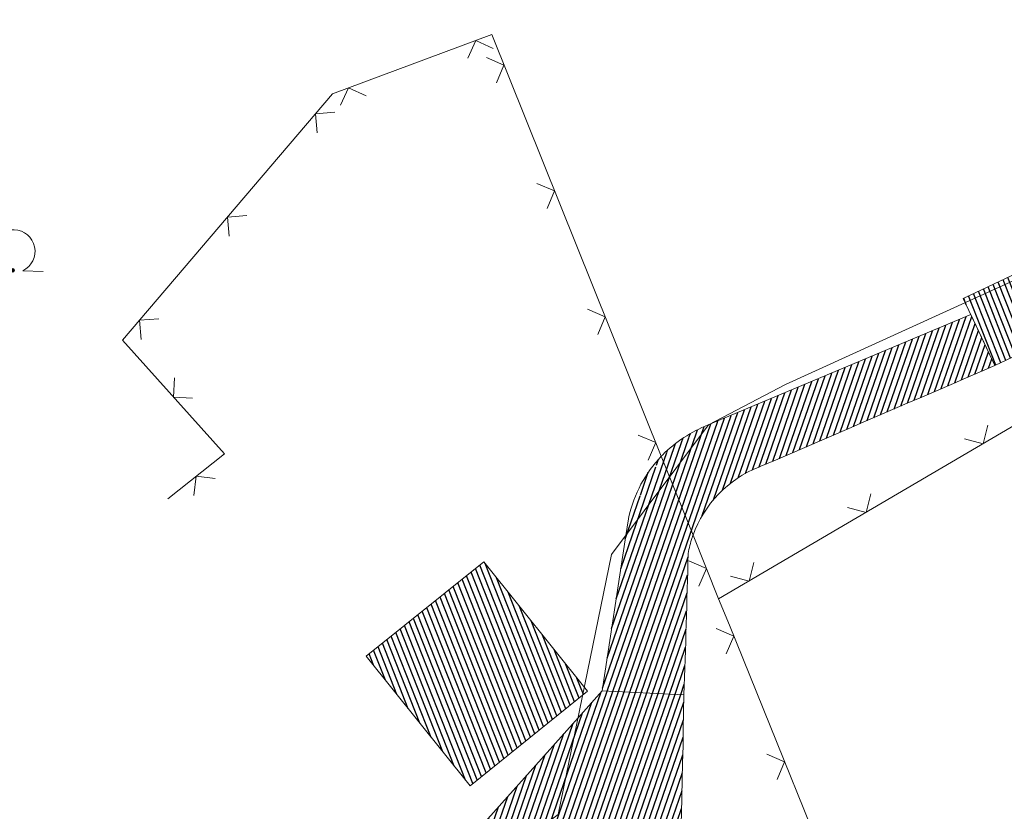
# Model space of a CAD drawing. Header units: metres. Extents: x 345144 to 348639, y 5629211 to 5635235.
# Tile 721 of 1056: x 346514 to 346551, y 5630610 to 5630639. Entities that reach past the tile are written whole.
import ezdxf

# ---------------------------------------------------------------- set-up
doc = ezdxf.new("R2010")
doc.units = ezdxf.units.M
doc.header["$MEASUREMENT"] = 0
for name, color, linetype in [('028 Geländeform', 7, 'Continuous'), ('081-083 Topographie', 7, 'Continuous'), ('AX Flurstück', 7, 'Continuous'), ('AX Gebäude', 7, 'Continuous'), ('Definitionslinie', 7, 'Continuous')]:
    doc.layers.add(name, color=color, linetype=linetype)
pattern_1 = [(250.9552151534, (0, 0), (0.1890527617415, -0.065261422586), [])]
pattern_2 = [(111.5294117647, (0, 0), (-0.186045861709, -0.07339575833), [])]

# ---------------------------------------------------------------- blocks, each defined once
blk = doc.blocks.new('alk_7100_nrwx2')
at = {"true_color": 0x2e2e2e}
h = blk.add_hatch(color=250, dxfattribs=at)
edge = h.paths.add_edge_path(flags=0)
edge.add_arc((0.024073, -0.597267), 0.057254, 180, 360, ccw=False)
edge.add_arc((0.024073, -0.597267), 0.057255, 0, 180, ccw=False)
at = {"color": 250, "lineweight": 5, "true_color": 0x2e2e2e, "flags": 128}
blk.add_lwpolyline([(0.349382, -0.597267), (1, -0.597267)], dxfattribs=at)
at = {"color": 250, "lineweight": 5, "true_color": 0x2e2e2e}
for centre, radius, start, end in [((0.024073, 0.012362), 0.690995, -61.9148169, -118.0851831), ((0.024073, -0.597267), 0.057255, 0, 180), ((0.024073, -0.597267), 0.057254, 180, 0)]:
    blk.add_arc(centre, radius, start, end, dxfattribs=at)

msp = doc.modelspace()

# ---------------------------------------------------------------- hatches: boundary and pattern name
at = {"layer": '028 Geländeform', "true_color": 0xb27500}
h = msp.add_hatch(dxfattribs=at)
h.set_pattern_fill('_USER', color=44, scale=0.2, angle=250.9552152, style=0, pattern_type=0)
h.set_pattern_definition(pattern_1)
edge = h.paths.add_edge_path(flags=0)
edge.add_line((346538.957, 5630614.067), (346535.943, 5630614.211))
edge.add_line((346535.943, 5630614.211), (346535.943, 5630614.211))
edge.add_line((346535.943, 5630614.211), (346536.817, 5630619.934))
edge.add_line((346536.817, 5630619.934), (346536.817, 5630619.934))
edge.add_line((346536.817, 5630619.934), (346536.911, 5630620.548))
edge.add_arc((346541.561, 5630619.574), 4.750913, 167.4293333, 168.1697272, ccw=False)
edge.add_arc((346541.561, 5630619.574), 4.750887, 167.1834405, 167.4293333, ccw=False)
edge.add_arc((346541.561, 5630619.574), 4.751379, 136.3131892, 167.1834405, ccw=False)
edge.add_arc((346541.561, 5630619.574), 4.751591, 135.7247926, 136.3131892, ccw=False)
edge.add_arc((346541.561, 5630619.574), 4.751431, 135.5286068, 135.7247926, ccw=False)
edge.add_arc((346541.561, 5630619.574), 4.75196, 111.0020166, 135.5286068, ccw=False)
edge.add_line((346539.858, 5630624.01), (346549.538, 5630628.08))
edge.add_line((346549.538, 5630628.08), (346549.538, 5630628.08))
edge.add_line((346549.538, 5630628.08), (346550.423, 5630626.203))
edge.add_line((346550.423, 5630626.203), (346550.423, 5630626.203))
edge.add_line((346550.423, 5630626.203), (346549.884125, 5630625.97025))
edge.add_line((346549.884125, 5630625.97025), (346549.345203, 5630625.737625))
edge.add_line((346549.345203, 5630625.737625), (346548.806281, 5630625.505))
edge.add_line((346548.806281, 5630625.505), (346548.267313, 5630625.2725))
edge.add_line((346548.267313, 5630625.2725), (346547.728344, 5630625.04))
edge.add_line((346547.728344, 5630625.04), (346547.189328, 5630624.807625))
edge.add_line((346547.189328, 5630624.807625), (346546.650313, 5630624.57525))
edge.add_line((346546.650313, 5630624.57525), (346546.11125, 5630624.343))
edge.add_line((346546.11125, 5630624.343), (346545.572188, 5630624.11075))
edge.add_line((346545.572188, 5630624.11075), (346545.033078, 5630623.878625))
edge.add_line((346545.033078, 5630623.878625), (346544.493969, 5630623.6465))
edge.add_line((346544.493969, 5630623.6465), (346543.954813, 5630623.4145))
edge.add_line((346543.954813, 5630623.4145), (346543.415656, 5630623.1825))
edge.add_line((346543.415656, 5630623.1825), (346542.876453, 5630622.950625))
edge.add_line((346542.876453, 5630622.950625), (346542.33725, 5630622.71875))
edge.add_line((346542.33725, 5630622.71875), (346541.798, 5630622.487))
edge.add_arc((346543.283, 5630618.518), 4.23771, 110.5133191, 111.2666075)
edge.add_arc((346543.283, 5630618.518), 4.237567, 111.2666075, 111.6432383)
edge.add_arc((346543.283, 5630618.518), 4.237769, 111.6432383, 160.2525109)
edge.add_arc((346543.283, 5630618.518), 4.238248, 160.2525109, 160.8426403)
edge.add_arc((346543.283, 5630618.518), 4.238738, 160.8426403, 161.4410808)
edge.add_arc((346543.283, 5630618.518), 4.238411, 161.4410808, 169.7797943)
edge.add_line((346539.112, 5630619.27), (346539.104625, 5630618.94475))
edge.add_line((346539.104625, 5630618.94475), (346539.096672, 5630618.619516))
edge.add_line((346539.096672, 5630618.619516), (346539.088719, 5630618.294281))
edge.add_line((346539.088719, 5630618.294281), (346539.080188, 5630617.969063))
edge.add_line((346539.080188, 5630617.969063), (346539.071656, 5630617.643844))
edge.add_line((346539.071656, 5630617.643844), (346539.062547, 5630617.318641))
edge.add_line((346539.062547, 5630617.318641), (346539.053438, 5630616.993438))
edge.add_line((346539.053438, 5630616.993438), (346539.04375, 5630616.66825))
edge.add_line((346539.04375, 5630616.66825), (346539.034063, 5630616.343063))
edge.add_line((346539.034063, 5630616.343063), (346539.023797, 5630616.017891))
edge.add_line((346539.023797, 5630616.017891), (346539.013531, 5630615.692719))
edge.add_line((346539.013531, 5630615.692719), (346539.002688, 5630615.367563))
edge.add_line((346539.002688, 5630615.367563), (346538.991844, 5630615.042406))
edge.add_line((346538.991844, 5630615.042406), (346538.980422, 5630614.717266))
edge.add_line((346538.980422, 5630614.717266), (346538.969, 5630614.392125))
edge.add_line((346538.969, 5630614.392125), (346538.957, 5630614.067))
h = msp.add_hatch(dxfattribs=at)
h.set_pattern_fill('_USER', color=44, scale=0.2, angle=250.9552152, style=0, pattern_type=0)
h.set_pattern_definition(pattern_1)
edge = h.paths.add_edge_path(flags=0)
edge.add_line((346535.943, 5630614.211), (346538.957, 5630614.067))
edge.add_line((346538.957, 5630614.067), (346538.957, 5630614.067))
edge.add_line((346538.957, 5630614.067), (346538.94775, 5630613.44025))
edge.add_line((346538.94775, 5630613.44025), (346538.936375, 5630612.813578))
edge.add_line((346538.936375, 5630612.813578), (346538.925, 5630612.186906))
edge.add_line((346538.925, 5630612.186906), (346538.9115, 5630611.560313))
edge.add_line((346538.9115, 5630611.560313), (346538.898, 5630610.933719))
edge.add_line((346538.898, 5630610.933719), (346538.882375, 5630610.307203))
edge.add_line((346538.882375, 5630610.307203), (346538.86675, 5630609.680688))
edge.add_line((346538.86675, 5630609.680688), (346538.849, 5630609.05425))
edge.add_line((346538.849, 5630609.05425), (346538.83125, 5630608.427813))
edge.add_line((346538.83125, 5630608.427813), (346538.811375, 5630607.801453))
edge.add_line((346538.811375, 5630607.801453), (346538.7915, 5630607.175094))
edge.add_line((346538.7915, 5630607.175094), (346538.7695, 5630606.548812))
edge.add_line((346538.7695, 5630606.548812), (346538.7475, 5630605.922531))
edge.add_line((346538.7475, 5630605.922531), (346538.723375, 5630605.296328))
edge.add_line((346538.723375, 5630605.296328), (346538.69925, 5630604.670125))
edge.add_line((346538.69925, 5630604.670125), (346538.673, 5630604.044))
edge.add_line((346538.673, 5630604.044), (346538.673, 5630604.044))
edge.add_line((346538.673, 5630604.044), (346538.67575, 5630603.766875))
edge.add_line((346538.67575, 5630603.766875), (346538.678703, 5630603.48975))
edge.add_line((346538.678703, 5630603.48975), (346538.681656, 5630603.212625))
edge.add_line((346538.681656, 5630603.212625), (346538.684813, 5630602.9355))
edge.add_line((346538.684813, 5630602.9355), (346538.687969, 5630602.658375))
edge.add_line((346538.687969, 5630602.658375), (346538.691328, 5630602.38125))
edge.add_line((346538.691328, 5630602.38125), (346538.694688, 5630602.104125))
edge.add_line((346538.694688, 5630602.104125), (346538.69825, 5630601.827))
edge.add_line((346538.69825, 5630601.827), (346538.701813, 5630601.549875))
edge.add_line((346538.701813, 5630601.549875), (346538.705578, 5630601.27275))
edge.add_line((346538.705578, 5630601.27275), (346538.709344, 5630600.995625))
edge.add_line((346538.709344, 5630600.995625), (346538.713313, 5630600.7185))
edge.add_line((346538.713313, 5630600.7185), (346538.717281, 5630600.441375))
edge.add_line((346538.717281, 5630600.441375), (346538.721453, 5630600.16425))
edge.add_line((346538.721453, 5630600.16425), (346538.725625, 5630599.887125))
edge.add_line((346538.725625, 5630599.887125), (346538.73, 5630599.61))
edge.add_line((346538.73, 5630599.61), (346538.73, 5630599.61))
edge.add_line((346538.73, 5630599.61), (346538.738, 5630599.094875))
edge.add_line((346538.738, 5630599.094875), (346538.746656, 5630598.579766))
edge.add_line((346538.746656, 5630598.579766), (346538.755312, 5630598.064656))
edge.add_line((346538.755312, 5630598.064656), (346538.764625, 5630597.549563))
edge.add_line((346538.764625, 5630597.549563), (346538.773937, 5630597.034469))
edge.add_line((346538.773937, 5630597.034469), (346538.783906, 5630596.519391))
edge.add_line((346538.783906, 5630596.519391), (346538.793875, 5630596.004313))
edge.add_line((346538.793875, 5630596.004313), (346538.8045, 5630595.48925))
edge.add_line((346538.8045, 5630595.48925), (346538.815125, 5630594.974187))
edge.add_line((346538.815125, 5630594.974187), (346538.826406, 5630594.459141))
edge.add_line((346538.826406, 5630594.459141), (346538.837687, 5630593.944094))
edge.add_line((346538.837687, 5630593.944094), (346538.849625, 5630593.429063))
edge.add_line((346538.849625, 5630593.429063), (346538.861563, 5630592.914031))
edge.add_line((346538.861563, 5630592.914031), (346538.874156, 5630592.399016))
edge.add_line((346538.874156, 5630592.399016), (346538.88675, 5630591.884))
edge.add_line((346538.88675, 5630591.884), (346538.9, 5630591.369))
edge.add_line((346538.9, 5630591.369), (346538.9, 5630591.369))
edge.add_line((346538.9, 5630591.369), (346538.906125, 5630591.134))
edge.add_line((346538.906125, 5630591.134), (346538.912375, 5630590.899016))
edge.add_line((346538.912375, 5630590.899016), (346538.918625, 5630590.664031))
edge.add_line((346538.918625, 5630590.664031), (346538.925, 5630590.429063))
edge.add_line((346538.925, 5630590.429063), (346538.931375, 5630590.194094))
edge.add_line((346538.931375, 5630590.194094), (346538.937875, 5630589.959141))
edge.add_line((346538.937875, 5630589.959141), (346538.944375, 5630589.724187))
edge.add_line((346538.944375, 5630589.724187), (346538.951, 5630589.48925))
edge.add_line((346538.951, 5630589.48925), (346538.957625, 5630589.254313))
edge.add_line((346538.957625, 5630589.254313), (346538.964375, 5630589.019391))
edge.add_line((346538.964375, 5630589.019391), (346538.971125, 5630588.784469))
edge.add_line((346538.971125, 5630588.784469), (346538.978, 5630588.549563))
edge.add_line((346538.978, 5630588.549563), (346538.984875, 5630588.314656))
edge.add_line((346538.984875, 5630588.314656), (346538.991875, 5630588.079766))
edge.add_line((346538.991875, 5630588.079766), (346538.998875, 5630587.844875))
edge.add_line((346538.998875, 5630587.844875), (346539.006, 5630587.61))
edge.add_line((346539.006, 5630587.61), (346539.006, 5630587.61))
edge.add_line((346539.006, 5630587.61), (346539.136, 5630587.078375))
edge.add_line((346539.136, 5630587.078375), (346539.266719, 5630586.546922))
edge.add_line((346539.266719, 5630586.546922), (346539.397437, 5630586.015469))
edge.add_line((346539.397437, 5630586.015469), (346539.528875, 5630585.484188))
edge.add_line((346539.528875, 5630585.484188), (346539.660312, 5630584.952906))
edge.add_line((346539.660312, 5630584.952906), (346539.792469, 5630584.421797))
edge.add_line((346539.792469, 5630584.421797), (346539.924625, 5630583.890687))
edge.add_line((346539.924625, 5630583.890687), (346540.0575, 5630583.35975))
edge.add_line((346540.0575, 5630583.35975), (346540.190375, 5630582.828813))
edge.add_line((346540.190375, 5630582.828813), (346540.323969, 5630582.298047))
edge.add_line((346540.323969, 5630582.298047), (346540.457563, 5630581.767281))
edge.add_line((346540.457563, 5630581.767281), (346540.591875, 5630581.236688))
edge.add_line((346540.591875, 5630581.236688), (346540.726188, 5630580.706094))
edge.add_line((346540.726188, 5630580.706094), (346540.861219, 5630580.175672))
edge.add_line((346540.861219, 5630580.175672), (346540.99625, 5630579.64525))
edge.add_line((346540.99625, 5630579.64525), (346541.132, 5630579.115))
edge.add_line((346541.132, 5630579.115), (346541.132, 5630579.115))
edge.add_line((346541.132, 5630579.115), (346541.04975, 5630578.95275))
edge.add_line((346541.04975, 5630578.95275), (346540.967469, 5630578.790516))
edge.add_line((346540.967469, 5630578.790516), (346540.885187, 5630578.628281))
edge.add_line((346540.885187, 5630578.628281), (346540.802875, 5630578.466063))
edge.add_line((346540.802875, 5630578.466063), (346540.720562, 5630578.303844))
edge.add_line((346540.720562, 5630578.303844), (346540.638219, 5630578.141641))
edge.add_line((346540.638219, 5630578.141641), (346540.555875, 5630577.979438))
edge.add_line((346540.555875, 5630577.979438), (346540.4735, 5630577.81725))
edge.add_line((346540.4735, 5630577.81725), (346540.391125, 5630577.655063))
edge.add_line((346540.391125, 5630577.655063), (346540.308719, 5630577.492891))
edge.add_line((346540.308719, 5630577.492891), (346540.226312, 5630577.330719))
edge.add_line((346540.226312, 5630577.330719), (346540.143875, 5630577.168563))
edge.add_line((346540.143875, 5630577.168563), (346540.061437, 5630577.006406))
edge.add_line((346540.061437, 5630577.006406), (346539.978969, 5630576.844266))
edge.add_line((346539.978969, 5630576.844266), (346539.8965, 5630576.682125))
edge.add_line((346539.8965, 5630576.682125), (346539.814, 5630576.52))
edge.add_line((346539.814, 5630576.52), (346539.814, 5630576.52))
edge.add_line((346539.814, 5630576.52), (346539.811125, 5630576.51425))
edge.add_line((346539.811125, 5630576.51425), (346539.808234, 5630576.508484))
edge.add_line((346539.808234, 5630576.508484), (346539.805344, 5630576.502719))
edge.add_line((346539.805344, 5630576.502719), (346539.802438, 5630576.496938))
edge.add_line((346539.802438, 5630576.496938), (346539.799531, 5630576.491156))
edge.add_line((346539.799531, 5630576.491156), (346539.796609, 5630576.485359))
edge.add_line((346539.796609, 5630576.485359), (346539.793687, 5630576.479563))
edge.add_line((346539.793687, 5630576.479563), (346539.79075, 5630576.47375))
edge.add_line((346539.79075, 5630576.47375), (346539.787813, 5630576.467938))
edge.add_line((346539.787813, 5630576.467938), (346539.784859, 5630576.462109))
edge.add_line((346539.784859, 5630576.462109), (346539.781906, 5630576.456281))
edge.add_line((346539.781906, 5630576.456281), (346539.778937, 5630576.450438))
edge.add_line((346539.778937, 5630576.450438), (346539.775969, 5630576.444594))
edge.add_line((346539.775969, 5630576.444594), (346539.772984, 5630576.438734))
edge.add_line((346539.772984, 5630576.438734), (346539.77, 5630576.432875))
edge.add_line((346539.77, 5630576.432875), (346539.767, 5630576.427))
edge.add_line((346539.767, 5630576.427), (346539.767, 5630576.427))
edge.add_line((346539.767, 5630576.427), (346539.67575, 5630576.2475))
edge.add_line((346539.67575, 5630576.2475), (346539.584484, 5630576.068016))
edge.add_line((346539.584484, 5630576.068016), (346539.493219, 5630575.888531))
edge.add_line((346539.493219, 5630575.888531), (346539.401938, 5630575.709063))
edge.add_line((346539.401938, 5630575.709063), (346539.310656, 5630575.529594))
edge.add_line((346539.310656, 5630575.529594), (346539.219359, 5630575.350141))
edge.add_line((346539.219359, 5630575.350141), (346539.128063, 5630575.170688))
edge.add_line((346539.128063, 5630575.170688), (346539.03675, 5630574.99125))
edge.add_line((346539.03675, 5630574.99125), (346538.945437, 5630574.811813))
edge.add_line((346538.945437, 5630574.811813), (346538.854109, 5630574.632391))
edge.add_line((346538.854109, 5630574.632391), (346538.762781, 5630574.452969))
edge.add_line((346538.762781, 5630574.452969), (346538.671438, 5630574.273563))
edge.add_line((346538.671438, 5630574.273563), (346538.580094, 5630574.094156))
edge.add_line((346538.580094, 5630574.094156), (346538.488734, 5630573.914766))
edge.add_line((346538.488734, 5630573.914766), (346538.397375, 5630573.735375))
edge.add_line((346538.397375, 5630573.735375), (346538.306, 5630573.556))
edge.add_line((346538.306, 5630573.556), (346538.306, 5630573.556))
edge.add_line((346538.306, 5630573.556), (346538.23525, 5630573.417))
edge.add_line((346538.23525, 5630573.417), (346538.164469, 5630573.278016))
edge.add_line((346538.164469, 5630573.278016), (346538.093688, 5630573.139031))
edge.add_line((346538.093688, 5630573.139031), (346538.022875, 5630573.000063))
edge.add_line((346538.022875, 5630573.000063), (346537.952062, 5630572.861094))
edge.add_line((346537.952062, 5630572.861094), (346537.881219, 5630572.722141))
edge.add_line((346537.881219, 5630572.722141), (346537.810375, 5630572.583188))
edge.add_line((346537.810375, 5630572.583188), (346537.7395, 5630572.44425))
edge.add_line((346537.7395, 5630572.44425), (346537.668625, 5630572.305313))
edge.add_line((346537.668625, 5630572.305313), (346537.597719, 5630572.166391))
edge.add_line((346537.597719, 5630572.166391), (346537.526813, 5630572.027469))
edge.add_line((346537.526813, 5630572.027469), (346537.455875, 5630571.888563))
edge.add_line((346537.455875, 5630571.888563), (346537.384938, 5630571.749656))
edge.add_line((346537.384938, 5630571.749656), (346537.313969, 5630571.610766))
edge.add_line((346537.313969, 5630571.610766), (346537.243, 5630571.471875))
edge.add_line((346537.243, 5630571.471875), (346537.172, 5630571.333))
edge.add_line((346537.172, 5630571.333), (346537.172, 5630571.333))
edge.add_line((346537.172, 5630571.333), (346537.169125, 5630571.32725))
edge.add_line((346537.169125, 5630571.32725), (346537.166234, 5630571.321484))
edge.add_line((346537.166234, 5630571.321484), (346537.163344, 5630571.315719))
edge.add_line((346537.163344, 5630571.315719), (346537.160438, 5630571.309938))
edge.add_line((346537.160438, 5630571.309938), (346537.157531, 5630571.304156))
edge.add_line((346537.157531, 5630571.304156), (346537.154609, 5630571.298359))
edge.add_line((346537.154609, 5630571.298359), (346537.151687, 5630571.292563))
edge.add_line((346537.151687, 5630571.292563), (346537.14875, 5630571.28675))
edge.add_line((346537.14875, 5630571.28675), (346537.145813, 5630571.280938))
edge.add_line((346537.145813, 5630571.280938), (346537.142859, 5630571.275109))
edge.add_line((346537.142859, 5630571.275109), (346537.139906, 5630571.269281))
edge.add_line((346537.139906, 5630571.269281), (346537.136938, 5630571.263438))
edge.add_line((346537.136938, 5630571.263438), (346537.133969, 5630571.257594))
edge.add_line((346537.133969, 5630571.257594), (346537.130984, 5630571.251734))
edge.add_line((346537.130984, 5630571.251734), (346537.128, 5630571.245875))
edge.add_line((346537.128, 5630571.245875), (346537.125, 5630571.24))
edge.add_line((346537.125, 5630571.24), (346537.125, 5630571.24))
edge.add_line((346537.125, 5630571.24), (346537.04525, 5630571.08375))
edge.add_line((346537.04525, 5630571.08375), (346536.965484, 5630570.927516))
edge.add_line((346536.965484, 5630570.927516), (346536.885719, 5630570.771281))
edge.add_line((346536.885719, 5630570.771281), (346536.805938, 5630570.615063))
edge.add_line((346536.805938, 5630570.615063), (346536.726156, 5630570.458844))
edge.add_line((346536.726156, 5630570.458844), (346536.646359, 5630570.302641))
edge.add_line((346536.646359, 5630570.302641), (346536.566562, 5630570.146438))
edge.add_line((346536.566562, 5630570.146438), (346536.48675, 5630569.99025))
edge.add_line((346536.48675, 5630569.99025), (346536.406938, 5630569.834063))
edge.add_line((346536.406938, 5630569.834063), (346536.327109, 5630569.677891))
edge.add_line((346536.327109, 5630569.677891), (346536.247281, 5630569.521719))
edge.add_line((346536.247281, 5630569.521719), (346536.167438, 5630569.365563))
edge.add_line((346536.167438, 5630569.365563), (346536.087594, 5630569.209406))
edge.add_line((346536.087594, 5630569.209406), (346536.007734, 5630569.053266))
edge.add_line((346536.007734, 5630569.053266), (346535.927875, 5630568.897125))
edge.add_line((346535.927875, 5630568.897125), (346535.848, 5630568.741))
edge.add_arc((346529.725, 5630573.724), 7.894392, 319.9379531, 320.8607261, ccw=False)
edge.add_arc((346529.725, 5630573.724), 7.894449, 319.8608152, 319.9379531, ccw=False)
edge.add_arc((346529.725, 5630573.724), 7.894248, 285.7719481, 319.8608152, ccw=False)
edge.add_arc((346529.725, 5630573.724), 7.895247, 284.9744246, 285.7719481, ccw=False)
edge.add_arc((346529.725, 5630573.724), 7.895108, 258.9889399, 284.9744246, ccw=False)
edge.add_arc((346528.13, 5630559.61), 6.364595, 89.2167784, 136.5660426)
edge.add_line((346523.508, 5630563.986), (346518.418, 5630571.51))
edge.add_line((346518.418, 5630571.51), (346518.418, 5630571.51))
edge.add_line((346518.418, 5630571.51), (346523.548, 5630577.501))
edge.add_line((346523.548, 5630577.501), (346523.548, 5630577.501))
edge.add_line((346523.548, 5630577.501), (346525.755, 5630581.554))
edge.add_line((346525.755, 5630581.554), (346525.755, 5630581.554))
edge.add_line((346525.755, 5630581.554), (346526.734, 5630587.437))
edge.add_line((346526.734, 5630587.437), (346526.734, 5630587.437))
edge.add_line((346526.734, 5630587.437), (346526.677, 5630590.394))
edge.add_line((346526.677, 5630590.394), (346526.677, 5630590.394))
edge.add_line((346526.677, 5630590.394), (346523.287, 5630600.79))
edge.add_line((346523.287, 5630600.79), (346523.287, 5630600.79))
edge.add_line((346523.287, 5630600.79), (346526.223, 5630603.509))
edge.add_line((346526.223, 5630603.509), (346526.223, 5630603.509))
edge.add_line((346526.223, 5630603.509), (346527.147, 5630604.365))
edge.add_line((346527.147, 5630604.365), (346527.147, 5630604.365))
edge.add_line((346527.147, 5630604.365), (346535.058, 5630613.221))
edge.add_line((346535.058, 5630613.221), (346535.058, 5630613.221))
edge.add_line((346535.058, 5630613.221), (346535.943, 5630614.211))
at = {"layer": 'AX Gebäude', "true_color": 0x4f4f4f}
h = msp.add_hatch(dxfattribs=at)
h.set_pattern_fill('_USER', color=251, scale=0.2, angle=111.5294118, style=0, pattern_type=0)
h.set_pattern_definition(pattern_2)
h.paths.add_polyline_path([(346549.258, 5630628.673), (346551.26, 5630629.617), (346552.425, 5630627.148), (346550.424, 5630626.202)], flags=0)
h = msp.add_hatch(dxfattribs=at)
h.set_pattern_fill('_USER', color=251, scale=0.2, angle=111.5294118, style=0, pattern_type=0)
h.set_pattern_definition(pattern_2)
h.paths.add_polyline_path([(346527.244, 5630615.485), (346531.58, 5630618.963), (346535.408, 5630614.193), (346531.072, 5630610.714)], flags=0)

# ---------------------------------------------------------------- linework, layer by layer
at = {"layer": '081-083 Topographie', "color": 7, "linetype": 'Continuous', "lineweight": 5, "flags": 128}
for points in [[(346519.933, 5630621.291), (346522.017, 5630622.946), (346522.017, 5630622.946), (346518.265, 5630627.132), (346518.265, 5630627.132), (346526.005, 5630636.216), (346526.005, 5630636.216), (346531.874, 5630638.398), (346531.874, 5630638.398), (346538.125, 5630622.856), (346538.125, 5630622.856), (346539.294, 5630619.95), (346539.294, 5630619.95), (346540.239, 5630617.6)], [(346574.22, 5630636.342), (346572.341, 5630635.513), (346572.341, 5630635.513), (346561.984, 5630631.195), (346561.984, 5630631.195), (346561.953, 5630630.362), (346561.953, 5630630.362), (346555.421, 5630626.509), (346555.421, 5630626.509), (346540.239, 5630617.6)]]:
    msp.add_lwpolyline(points, dxfattribs=at)
at = {"layer": 'AX Flurstück', "color": 8, "linetype": 'Continuous', "lineweight": 13, "true_color": 0x808080, "flags": 128}
for points in [[(346602.236, 5630654.716), (346584.826, 5630644.179), (346579.988, 5630643.88), (346568.12, 5630637.08), (346542.705, 5630625.504), (346539.859, 5630624.01), (346536.294, 5630619.233), (346534.326, 5630609.657), (346527.148, 5630604.364), (346526.223, 5630603.508), (346523.939, 5630599.639), (346524.342, 5630596.827), (346526.959, 5630593.796), (346528.242, 5630589.055), (346527.811, 5630586.485), (346523.078, 5630575.13), (346514.832, 5630564.969)], [(346591.489, 5630554.281), (346583.06, 5630540.608), (346579.708, 5630542.867), (346567.583, 5630555.682), (346555.022, 5630570.332), (346545.105, 5630582.963), (346534.992, 5630596.663), (346530.666, 5630600.91), (346527.148, 5630604.364), (346534.326, 5630609.657), (346536.294, 5630619.233), (346539.859, 5630624.01), (346542.705, 5630625.504), (346568.12, 5630637.08), (346579.988, 5630643.88), (346584.826, 5630644.179), (346602.236, 5630654.716)]]:
    msp.add_lwpolyline(points, dxfattribs=at)
at = {"layer": 'AX Gebäude', "color": 7, "linetype": 'Continuous', "lineweight": 5, "flags": 128}
for points in [[(346549.258, 5630628.673), (346551.26, 5630629.617), (346552.425, 5630627.148), (346550.424, 5630626.202), (346549.258, 5630628.673)], [(346527.244, 5630615.485), (346531.58, 5630618.963), (346535.408, 5630614.193), (346531.072, 5630610.714), (346527.244, 5630615.485)]]:
    msp.add_lwpolyline(points, dxfattribs=at)
at = {"layer": 'Definitionslinie', "color": 7, "linetype": 'Continuous', "lineweight": 5, "flags": 128}
for points in [[(346526.005, 5630636.216), (346531.874, 5630638.398)], [(346531.874, 5630638.398), (346538.125, 5630622.856), (346538.125, 5630622.856), (346539.294, 5630619.95), (346539.294, 5630619.95), (346540.239, 5630617.6)], [(346531.926, 5630637.884), (346531.283, 5630638.178), (346530.988, 5630637.535)], [(346531.926, 5630637.884), (346531.283, 5630638.178), (346530.988, 5630637.535)], [(346532.048, 5630636.626), (346532.325, 5630637.277), (346531.674, 5630637.554)], [(346532.048, 5630636.626), (346532.325, 5630637.277), (346531.675, 5630637.554)], [(346527.239, 5630636.141), (346526.596, 5630636.436), (346526.302, 5630635.793)], [(346527.239, 5630636.141), (346526.596, 5630636.436), (346526.302, 5630635.793)], [(346518.265, 5630627.132), (346526.005, 5630636.216)], [(346526.083, 5630635.536), (346525.378, 5630635.48), (346525.434, 5630634.775)], [(346526.083, 5630635.536), (346525.378, 5630635.48), (346525.434, 5630634.775)], [(346533.913, 5630631.987), (346534.191, 5630632.638), (346533.54, 5630632.915)], [(346533.913, 5630631.987), (346534.191, 5630632.638), (346533.54, 5630632.915)], [(346522.84, 5630631.73), (346522.135, 5630631.674), (346522.191, 5630630.969)], [(346522.84, 5630631.73), (346522.135, 5630631.674), (346522.191, 5630630.969)], [(346535.779, 5630627.349), (346536.057, 5630627.999), (346535.406, 5630628.276)], [(346535.779, 5630627.349), (346536.056, 5630627.999), (346535.406, 5630628.276)], [(346519.597, 5630627.924), (346518.892, 5630627.868), (346518.949, 5630627.163)], [(346519.597, 5630627.924), (346518.892, 5630627.868), (346518.949, 5630627.163)], [(346518.265, 5630627.132), (346522.017, 5630622.946)], [(346540.239, 5630617.6), (346555.421, 5630626.509)], [(346520.18, 5630625.745), (346520.141, 5630625.039), (346520.847, 5630625)], [(346520.18, 5630625.745), (346520.141, 5630625.039), (346520.847, 5630625)], [(346549.302, 5630623.498), (346549.986, 5630623.32), (346550.164, 5630624.004)], [(346549.302, 5630623.498), (346549.986, 5630623.32), (346550.164, 5630624.004)], [(346537.645, 5630622.71), (346537.922, 5630623.36), (346537.272, 5630623.637)], [(346537.645, 5630622.71), (346537.922, 5630623.36), (346537.272, 5630623.637)], [(346519.933, 5630621.291), (346522.017, 5630622.946)], [(346521.677, 5630622.038), (346520.975, 5630622.119), (346520.894, 5630621.416)], [(346521.677, 5630622.038), (346520.975, 5630622.119), (346520.894, 5630621.416)], [(346544.99, 5630620.967), (346545.674, 5630620.789), (346545.852, 5630621.474)], [(346544.99, 5630620.967), (346545.674, 5630620.789), (346545.852, 5630621.474)], [(346539.511, 5630618.071), (346539.788, 5630618.721), (346539.138, 5630618.999)], [(346539.511, 5630618.071), (346539.788, 5630618.721), (346539.138, 5630618.999)], [(346540.677, 5630618.437), (346541.361, 5630618.259), (346541.54, 5630618.943)], [(346540.677, 5630618.437), (346541.361, 5630618.259), (346541.54, 5630618.943)], [(346555.021, 5630570.333), (346551.179, 5630574.697), (346551.179, 5630574.697), (346545.104, 5630582.964), (346545.104, 5630582.964), (346538.9, 5630591.369), (346538.9, 5630591.369), (346534.992, 5630596.663), (346534.992, 5630596.663), (346538.73, 5630599.61), (346538.73, 5630599.61), (346545.397, 5630604.867), (346545.397, 5630604.867), (346540.634, 5630616.626), (346540.634, 5630616.626), (346540.239, 5630617.6)], [(346540.518, 5630615.58), (346540.794, 5630616.231), (346540.143, 5630616.507)], [(346542.395, 5630610.946), (346542.671, 5630611.597), (346542.02, 5630611.873)]]:
    msp.add_lwpolyline(points, dxfattribs=at)
at = {"layer": 'Definitionslinie', "color": 44, "linetype": 'Continuous', "lineweight": 5, "true_color": 0xb27500, "flags": 128}
for points in [[(346539.858, 5630624.01), (346549.538, 5630628.08)], [(346549.538, 5630628.08), (346550.423, 5630626.203)], [(346541.798, 5630622.487), (346542.33725, 5630622.71875), (346542.876453, 5630622.950625), (346543.415656, 5630623.1825), (346543.954813, 5630623.4145), (346544.493969, 5630623.6465), (346545.033078, 5630623.878625), (346545.572188, 5630624.11075), (346546.11125, 5630624.343), (346546.650313, 5630624.57525), (346547.189328, 5630624.807625), (346547.728344, 5630625.04), (346548.267313, 5630625.2725), (346548.806281, 5630625.505), (346549.345203, 5630625.737625), (346549.884125, 5630625.97025), (346550.423, 5630626.203)], [(346535.943, 5630614.211), (346536.817, 5630619.934), (346536.817, 5630619.934), (346536.911, 5630620.548)], [(346539.112, 5630619.27), (346539.104625, 5630618.94475), (346539.096672, 5630618.619516), (346539.088719, 5630618.294281), (346539.080188, 5630617.969063), (346539.071656, 5630617.643844), (346539.062547, 5630617.318641), (346539.053438, 5630616.993438), (346539.04375, 5630616.66825), (346539.034063, 5630616.343063), (346539.023797, 5630616.017891), (346539.013531, 5630615.692719), (346539.002688, 5630615.367563), (346538.991844, 5630615.042406), (346538.980422, 5630614.717266), (346538.969, 5630614.392125), (346538.957, 5630614.067)], [(346527.147, 5630604.365), (346535.058, 5630613.221), (346535.058, 5630613.221), (346535.943, 5630614.211)], [(346535.943, 5630614.211), (346538.957, 5630614.067)], [(346535.943, 5630614.211), (346538.957, 5630614.067)], [(346538.957, 5630614.067), (346538.94775, 5630613.44025), (346538.936375, 5630612.813578), (346538.925, 5630612.186906), (346538.9115, 5630611.560313), (346538.898, 5630610.933719), (346538.882375, 5630610.307203), (346538.86675, 5630609.680688), (346538.849, 5630609.05425), (346538.83125, 5630608.427813), (346538.811375, 5630607.801453), (346538.7915, 5630607.175094), (346538.7695, 5630606.548812), (346538.7475, 5630605.922531), (346538.723375, 5630605.296328), (346538.69925, 5630604.670125), (346538.673, 5630604.044)]]:
    msp.add_lwpolyline(points, dxfattribs=at)
at = {"layer": 'Definitionslinie', "color": 44, "linetype": 'Continuous', "lineweight": 5, "true_color": 0xb27500}
for centre, radius, start, end in [((346541.561, 5630619.574), 4.75196, 111.0020166, 135.5286068), ((346541.561, 5630619.574), 4.751379, 136.3131892, 167.1834405), ((346541.561, 5630619.574), 4.751591, 135.7247926, 136.3131892), ((346541.561, 5630619.574), 4.751431, 135.5286068, 135.7247926), ((346543.283, 5630618.518), 4.238248, 111.6432383, 160.2525109), ((346543.283, 5630618.518), 4.237769, 111.2666075, 111.6432383), ((346543.283, 5630618.518), 4.237567, 110.5133191, 111.2666075), ((346541.561, 5630619.574), 4.750913, 167.4293333, 168.1697272), ((346541.561, 5630619.574), 4.750887, 167.1834405, 167.4293333), ((346543.283, 5630618.518), 4.238248, 161.4410808, 169.7797943), ((346543.283, 5630618.518), 4.238411, 160.8426403, 161.4410808), ((346543.283, 5630618.518), 4.238738, 160.2525109, 160.8426403)]:
    msp.add_arc(centre, radius, start, end, dxfattribs=at)

# ---------------------------------------------------------------- block references
at = {"layer": '081-083 Topographie', "xscale": 1.15275, "yscale": 1.15275, "rotation": -2.326094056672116}
msp.add_blockref('alk_7100_nrwx2', (346514.211, 5630630.397), dxfattribs=at)

doc.saveas('drawing.dxf')
